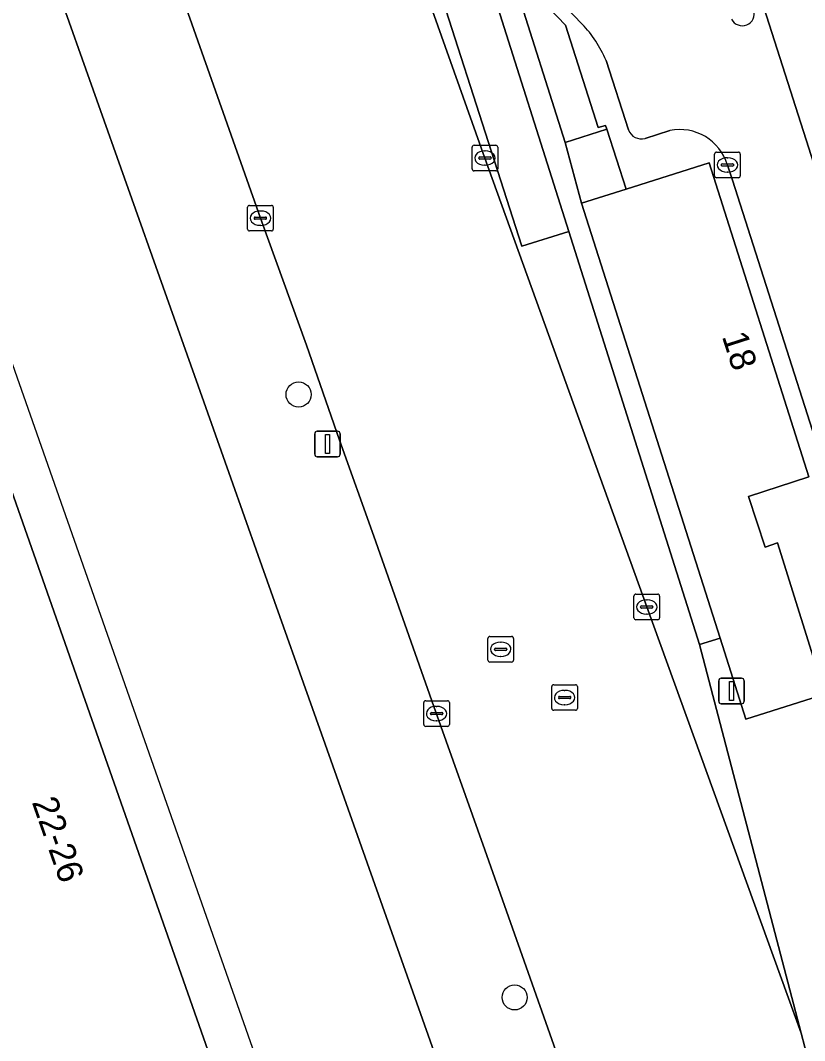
# Model space of a CAD drawing. Extents: x 157692 to 159674, y 381452 to 383291.
# Drawn here: x 159529.23 to 159559.82, y 382754.76 to 382794.59 of the extents above; entities that cross this region are included whole.
import ezdxf

# ---------------------------------------------------------------- set-up
doc = ezdxf.new("R2010")
doc.units = 0
for name, color, linetype in [('IMGEO_Berm_groen', 7, 'Continuous'), ('IMGEO_Boom', 7, 'Continuous'), ('IMGEO_Erf', 7, 'Continuous'), ('IMGEO_Kolk', 7, 'Continuous'), ('IMGEO_Lichtmast', 7, 'Continuous'), ('IMGEO_Muur', 7, 'Continuous'), ('IMGEO_Pand', 7, 'Continuous'), ('IMGEO_Pand_nummerreeks', 7, 'Continuous'), ('IMGEO_Pand_overbouw', 7, 'Continuous'), ('IMGEO_Rijbaan_lokaal_open', 7, 'Continuous'), ('IMGEO_Rijbaan_regionaal_gesloten', 7, 'Continuous'), ('IMGEO_Rioolput', 7, 'Continuous'), ('IMGEO_Verkeerseiland_open', 7, 'Continuous'), ('IMGEO_Voetpad_open', 7, 'Continuous')]:
    doc.layers.add(name, color=color, linetype=linetype)

msp = doc.modelspace()

# ---------------------------------------------------------------- linework, layer by layer
at = {"layer": 'IMGEO_Berm_groen'}
for points in [[(159551.146, 382794.448), (159545.56, 382800.258), (159545.122, 382800.869), (159544.829, 382801.818), (159543.928, 382801.542), (159544.092, 382801.083), (159550.501, 382794.407), (159551.769, 382790.406), (159552.059, 382790.489), (159552.109, 382790.341), (159552.866, 382788.004), (159556.098, 382789.034), (159559.991, 382776.766), (159557.639, 382775.996), (159558.284, 382774.025), (159558.765, 382774.193), (159560.618, 382768.282), (159557.532, 382767.31), (159556.525, 382770.476), (159555.728, 382770.225), (159559.691, 382755.045), (159560.257, 382752.865)], [(159552.952, 382790.319), (159552.077, 382793.026)], [(159554.565, 382790.289), (159553.597, 382789.984)], [(159569.274, 382750), (159568.397, 382752.678), (159562.57, 382770.949), (159562.148, 382772.271), (159557.005, 382788.353), (159556.817, 382788.943)]]:
    msp.add_lwpolyline(points, dxfattribs=at)
for centre, radius, start, end in [((159547.675, 382791.16), 4.781, 22.9748, 43.4516), ((159553.452, 382790.492), 0.529, 199.1341, 285.973), ((159554.95, 382788.376), 1.951, 16.888, 101.3792)]:
    msp.add_arc(centre, radius, start, end, dxfattribs=at)
at = {"layer": 'IMGEO_Boom'}
for centre in [(159540.083, 382779.984), (159548.511, 382756.446)]:
    msp.add_circle(centre, 0.489, dxfattribs=at)
at = {"layer": 'IMGEO_Erf'}
msp.add_lwpolyline([(159550.578, 382739.611), (159541.114, 382766.329), (159538.501, 382773.705), (159537.433, 382776.72), (159536.158, 382780.323), (159530.696, 382795.744), (159530.606, 382795.729), (159530.565, 382795.722), (159529.403, 382799.114), (159529.485, 382799.149), (159528.969, 382800.561), (159528.926, 382800.546), (159528.77, 382800.975), (159504.868, 382792.577), (159497.567, 382790.012), (159485.359, 382785.698), (159470.416, 382780.397), (159455.063, 382774.73), (159445.562, 382771.276)], dxfattribs=at)
msp.add_lwpolyline([(159515.984, 382765.942), (159515.38, 382767.66), (159509.196, 382785.254), (159523.896, 382790.422), (159524.605, 382788.401), (159541.515, 382740.221), (159543.182, 382735.47), (159528.504, 382730.322), (159524.863, 382740.679), (159524.205, 382742.552), (159522.482, 382747.456), (159521.822, 382749.332)], close=True, dxfattribs=at)
at = {"layer": 'IMGEO_Kolk'}
for p, q in [((159546.852, 382788.789), (159546.852, 382789.641)), ((159546.927, 382789.715), (159547.779, 382789.715)), ((159547.34, 382789.495), (159547.365, 382789.495)), ((159547.853, 382789.641), (159547.853, 382788.789)), ((159556.389, 382789.447), (159557.241, 382789.447)), ((159547.111, 382789.209), (159547.111, 382789.221)), ((159547.549, 382789.172), (159547.151, 382789.172)), ((159547.154, 382789.258), (159547.552, 382789.258)), ((159547.595, 382789.221), (159547.595, 382789.209)), ((159556.314, 382788.521), (159556.314, 382789.373)), ((159556.802, 382789.227), (159556.827, 382789.227)), ((159557.315, 382789.373), (159557.315, 382788.521)), ((159547.779, 382788.715), (159546.927, 382788.715)), ((159547.363, 382788.935), (159547.338, 382788.935)), ((159556.573, 382788.941), (159556.573, 382788.953)), ((159557.011, 382788.904), (159556.613, 382788.904)), ((159556.616, 382788.99), (159557.014, 382788.99)), ((159556.825, 382788.667), (159556.8, 382788.667)), ((159557.057, 382788.953), (159557.057, 382788.941)), ((159557.241, 382788.447), (159556.389, 382788.447)), ((159538.092, 382786.442), (159538.092, 382787.294)), ((159538.167, 382787.368), (159539.019, 382787.368)), ((159538.58, 382787.148), (159538.605, 382787.148)), ((159539.093, 382787.294), (159539.093, 382786.442)), ((159538.351, 382786.862), (159538.351, 382786.874)), ((159538.789, 382786.825), (159538.391, 382786.825)), ((159538.394, 382786.911), (159538.792, 382786.911)), ((159538.835, 382786.874), (159538.835, 382786.862)), ((159539.019, 382786.368), (159538.167, 382786.368)), ((159538.603, 382786.588), (159538.578, 382786.588)), ((159553.165, 382771.264), (159553.165, 382772.116)), ((159553.24, 382772.19), (159554.092, 382772.19)), ((159553.653, 382771.97), (159553.678, 382771.97)), ((159554.166, 382772.116), (159554.166, 382771.264)), ((159553.424, 382771.684), (159553.424, 382771.696)), ((159553.862, 382771.647), (159553.464, 382771.647)), ((159553.467, 382771.733), (159553.865, 382771.733)), ((159553.908, 382771.696), (159553.908, 382771.684)), ((159554.092, 382771.19), (159553.24, 382771.19)), ((159553.676, 382771.41), (159553.651, 382771.41)), ((159544.966, 382767.103), (159544.966, 382767.955)), ((159545.041, 382768.029), (159545.893, 382768.029)), ((159545.967, 382767.955), (159545.967, 382767.103)), ((159545.225, 382767.523), (159545.225, 382767.535)), ((159545.268, 382767.572), (159545.666, 382767.572)), ((159545.454, 382767.809), (159545.479, 382767.809)), ((159545.709, 382767.535), (159545.709, 382767.523)), ((159545.663, 382767.486), (159545.265, 382767.486)), ((159545.477, 382767.249), (159545.452, 382767.249)), ((159545.893, 382767.029), (159545.041, 382767.029))]:
    msp.add_line(p, q, dxfattribs=at)
for points in [[(159546.852, 382788.789), (159546.852, 382789.641)], [(159546.927, 382789.715), (159547.779, 382789.715)], [(159547.853, 382789.641), (159547.853, 382788.789)], [(159556.389, 382789.447), (159557.241, 382789.447)], [(159556.314, 382788.521), (159556.314, 382789.373)], [(159557.315, 382789.373), (159557.315, 382788.521)], [(159547.779, 382788.715), (159546.927, 382788.715)], [(159557.241, 382788.447), (159556.389, 382788.447)], [(159538.092, 382786.442), (159538.092, 382787.294)], [(159538.167, 382787.368), (159539.019, 382787.368)], [(159539.093, 382787.294), (159539.093, 382786.442)], [(159539.019, 382786.368), (159538.167, 382786.368)], [(159553.165, 382771.264), (159553.165, 382772.116)], [(159553.24, 382772.19), (159554.092, 382772.19)], [(159554.166, 382772.116), (159554.166, 382771.264)], [(159554.092, 382771.19), (159553.24, 382771.19)], [(159544.966, 382767.103), (159544.966, 382767.955)], [(159545.041, 382768.029), (159545.893, 382768.029)], [(159545.967, 382767.955), (159545.967, 382767.103)], [(159545.893, 382767.029), (159545.041, 382767.029)]]:
    msp.add_lwpolyline(points, dxfattribs=at)
for centre, radius, start, end in [((159546.929, 382789.639), 0.0765, 91.552, 178.448), ((159546.929, 382789.639), 0.0765, 91.552, 178.448), ((159547.777, 382789.639), 0.0765, 1.552, 88.448), ((159547.777, 382789.639), 0.0765, 1.552, 88.448), ((159556.391, 382789.371), 0.0765, 91.552, 178.448), ((159556.391, 382789.371), 0.0765, 91.552, 178.448), ((159557.239, 382789.371), 0.0765, 1.552, 88.448), ((159557.239, 382789.371), 0.0765, 1.552, 88.448), ((159547.151, 382789.218), 0.0403, 85.8775, 175.7526), ((159547.148, 382789.208), 0.0366, 178.938, 274.7102), ((159547.552, 382789.215), 0.043, 264.8664, 352.4533), ((159547.556, 382789.22), 0.0386, 1.7309, 96.639), ((159546.929, 382788.791), 0.0765, 181.552, 268.448), ((159546.929, 382788.791), 0.0765, 181.552, 268.448), ((159547.777, 382788.791), 0.0765, 271.552, 358.448), ((159547.777, 382788.791), 0.0765, 271.552, 358.448), ((159556.613, 382788.95), 0.0403, 85.8775, 175.7526), ((159556.61, 382788.94), 0.0366, 178.938, 274.7102), ((159557.014, 382788.947), 0.043, 264.8664, 352.4533), ((159557.018, 382788.952), 0.0386, 1.7309, 96.639), ((159556.391, 382788.523), 0.0765, 181.552, 268.448), ((159556.391, 382788.523), 0.0765, 181.552, 268.448), ((159557.239, 382788.523), 0.0765, 271.552, 358.448), ((159557.239, 382788.523), 0.0765, 271.552, 358.448), ((159538.169, 382787.292), 0.0765, 91.552, 178.448), ((159538.169, 382787.292), 0.0765, 91.552, 178.448), ((159539.017, 382787.292), 0.0765, 1.552, 88.448), ((159539.017, 382787.292), 0.0765, 1.552, 88.448), ((159538.391, 382786.871), 0.0403, 85.8775, 175.7526), ((159538.388, 382786.861), 0.0366, 178.938, 274.7102), ((159538.792, 382786.868), 0.043, 264.8664, 352.4533), ((159538.796, 382786.873), 0.0386, 1.7309, 96.639), ((159538.169, 382786.444), 0.0765, 181.552, 268.448), ((159538.169, 382786.444), 0.0765, 181.552, 268.448), ((159539.017, 382786.444), 0.0765, 271.552, 358.448), ((159539.017, 382786.444), 0.0765, 271.552, 358.448), ((159553.242, 382772.114), 0.0765, 91.552, 178.448), ((159553.242, 382772.114), 0.0765, 91.552, 178.448), ((159554.09, 382772.114), 0.0765, 1.552, 88.448), ((159554.09, 382772.114), 0.0765, 1.552, 88.448), ((159553.464, 382771.693), 0.0403, 85.8775, 175.7526), ((159553.461, 382771.683), 0.0366, 178.938, 274.7102), ((159553.865, 382771.69), 0.043, 264.8664, 352.4533), ((159553.869, 382771.695), 0.0386, 1.7309, 96.639), ((159553.242, 382771.266), 0.0765, 181.552, 268.448), ((159553.242, 382771.266), 0.0765, 181.552, 268.448), ((159554.09, 382771.266), 0.0765, 271.552, 358.448), ((159554.09, 382771.266), 0.0765, 271.552, 358.448), ((159545.043, 382767.953), 0.0765, 91.552, 178.448), ((159545.043, 382767.953), 0.0765, 91.552, 178.448), ((159545.891, 382767.953), 0.0765, 1.552, 88.448), ((159545.891, 382767.953), 0.0765, 1.552, 88.448), ((159545.265, 382767.532), 0.0403, 85.8775, 175.7526), ((159545.67, 382767.534), 0.0386, 1.7309, 96.639), ((159545.262, 382767.522), 0.0366, 178.938, 274.7102), ((159545.666, 382767.529), 0.043, 264.8664, 352.4533), ((159545.043, 382767.105), 0.0765, 181.552, 268.448), ((159545.043, 382767.105), 0.0765, 181.552, 268.448), ((159545.891, 382767.105), 0.0765, 271.552, 358.448), ((159545.891, 382767.105), 0.0765, 271.552, 358.448)]:
    msp.add_arc(centre, radius, start, end, dxfattribs=at)
for centre, major_axis, ratio, start_param, end_param in [((159547.339, 382789.215), (-0.387, 0.002), 0.722429, 4.712389, 7.853982), ((159547.364, 382789.215), (-0.39, 0.002), 0.717154, 1.570796, 4.712389), ((159556.801, 382788.947), (-0.387, 0.002), 0.722429, 4.712389, 7.853982), ((159556.826, 382788.947), (-0.39, 0.002), 0.717154, 1.570796, 4.712389), ((159538.579, 382786.868), (-0.387, 0.002), 0.722429, 4.712389, 7.853982), ((159538.604, 382786.868), (-0.39, 0.002), 0.717154, 1.570796, 4.712389), ((159553.652, 382771.69), (-0.387, 0.002), 0.722429, 4.712389, 7.853982), ((159553.677, 382771.69), (-0.39, 0.002), 0.717154, 1.570796, 4.712389), ((159545.453, 382767.529), (-0.387, 0.002), 0.722429, 4.712389, 7.853982), ((159545.478, 382767.529), (-0.39, 0.002), 0.717154, 1.570796, 4.712389)]:
    msp.add_ellipse(centre, major_axis=major_axis, ratio=ratio, start_param=start_param, end_param=end_param, dxfattribs=at)
at = {"layer": 'IMGEO_Lichtmast'}
for p, q in [((159540.712, 382777.652), (159540.712, 382778.452)), ((159540.712, 382778.452), (159540.712, 382777.652)), ((159540.812, 382778.552), (159541.602, 382778.552)), ((159541.602, 382778.552), (159540.812, 382778.552)), ((159541.702, 382778.452), (159541.702, 382777.652)), ((159541.702, 382777.652), (159541.702, 382778.452)), ((159541.602, 382777.552), (159540.812, 382777.552)), ((159540.812, 382777.552), (159541.602, 382777.552)), ((159556.474, 382768.009), (159556.474, 382768.809)), ((159556.474, 382768.809), (159556.474, 382768.009)), ((159556.574, 382768.909), (159557.364, 382768.909)), ((159557.364, 382768.909), (159556.574, 382768.909)), ((159557.464, 382768.809), (159557.464, 382768.009)), ((159557.464, 382768.009), (159557.464, 382768.809)), ((159557.364, 382767.909), (159556.574, 382767.909)), ((159556.574, 382767.909), (159557.364, 382767.909))]:
    msp.add_line(p, q, dxfattribs=at)
for points in [[(159541.132, 382778.427), (159541.282, 382778.427), (159541.282, 382777.677), (159541.132, 382777.677), (159541.132, 382778.427)], [(159556.894, 382768.784), (159557.044, 382768.784), (159557.044, 382768.034), (159556.894, 382768.034), (159556.894, 382768.784)]]:
    msp.add_lwpolyline(points, dxfattribs=at)
for centre, start, end in [((159540.812, 382778.452), 90, 180), ((159540.812, 382778.452), 90, 180), ((159541.602, 382778.452), 0, 90), ((159541.602, 382778.452), 360, 90), ((159540.812, 382777.652), 180, 270), ((159540.812, 382777.652), 180, 270), ((159541.602, 382777.652), 270, 0), ((159541.602, 382777.652), 270, 0), ((159556.574, 382768.809), 90, 180), ((159556.574, 382768.809), 90, 180), ((159557.364, 382768.809), 0, 90), ((159557.364, 382768.809), 360, 90), ((159556.574, 382768.009), 180, 270), ((159556.574, 382768.009), 180, 270), ((159557.364, 382768.009), 270, 0), ((159557.364, 382768.009), 270, 0)]:
    msp.add_arc(centre, 0.1, start, end, dxfattribs=at)
at = {"layer": 'IMGEO_Muur'}
msp.add_lwpolyline([(159539.038, 382815.291), (159537.218, 382820.405), (159525.895, 382852.388), (159526.932, 382858.075), (159526.936, 382858.095), (159527.624, 382861.908), (159527.309, 382861.964), (159527.274, 382861.767), (159525.593, 382852.289), (159525.65, 382852.1), (159525.675, 382852.031), (159536.528, 382821.421), (159543.857, 382800.865), (159548.519, 382796.024), (159550.483, 382789.818), (159552.109, 382790.341), (159552.059, 382790.489), (159551.769, 382790.406), (159550.501, 382794.407), (159544.092, 382801.083), (159543.928, 382801.542), (159542.336, 382805.86), (159541.397, 382808.697), (159540.043, 382812.465)], close=True, dxfattribs=at)
at = {"layer": 'IMGEO_Pand'}
for points in [[(159524.605, 382788.401), (159523.896, 382790.422), (159509.196, 382785.254), (159515.38, 382767.66), (159515.984, 382765.942), (159521.822, 382749.332), (159522.482, 382747.456), (159524.205, 382742.552), (159524.863, 382740.679), (159528.504, 382730.322), (159543.182, 382735.47), (159541.515, 382740.221)], [(159556.098, 382789.034), (159552.866, 382788.004), (159551.125, 382787.45), (159556.525, 382770.476), (159557.532, 382767.31), (159560.618, 382768.282), (159558.765, 382774.193), (159558.284, 382774.025), (159557.639, 382775.996), (159559.991, 382776.766)]]:
    msp.add_lwpolyline(points, close=True, dxfattribs=at)
at = {"layer": 'IMGEO_Pand_overbouw'}
for points in [[(159524.528, 382793.658), (159523.367, 382796.965), (159522.667, 382798.959), (159504.823, 382792.705), (159504.868, 382792.577), (159505.541, 382790.659), (159506.679, 382787.421), (159507.637, 382784.693), (159513.813, 382767.108), (159514.417, 382765.39), (159520.25, 382748.781), (159520.909, 382746.904), (159522.631, 382742.003), (159523.286, 382740.138), (159526.552, 382730.839), (159529.077, 382723.648), (159529.739, 382721.762), (159547.573, 382728.03), (159547.007, 382729.641), (159545.85, 382732.936), (159543.099, 382740.77), (159526.179, 382788.957)], [(159523.896, 382790.422), (159524.605, 382788.401), (159541.515, 382740.221), (159543.182, 382735.47), (159528.504, 382730.322), (159524.863, 382740.679), (159524.205, 382742.552), (159522.482, 382747.456), (159521.822, 382749.332), (159515.984, 382765.942), (159515.38, 382767.66), (159509.196, 382785.254)]]:
    msp.add_lwpolyline(points, close=True, dxfattribs=at)
at = {"layer": 'IMGEO_Rijbaan_lokaal_open'}
for points in [[(159567.994, 382731.083), (159561.935, 382748.227), (159561.308, 382750), (159561.176, 382750.373), (159560.257, 382752.865), (159559.691, 382755.045), (159553.665, 382771.69), (159547.351, 382789.214), (159543.117, 382801.124), (159539.553, 382811.2), (159532.879, 382830.012), (159526.721, 382847.345), (159525.143, 382851.811), (159521.225, 382862.854), (159513.431, 382884.95), (159508.937, 382897.641), (159508.53, 382898.796), (159503.438, 382914.474), (159501.468, 382913.752), (159503.601, 382907.827)], [(159504.868, 382882.203), (159512.844, 382859.64), (159513.318, 382858.358), (159519.329, 382841.338), (159521.946, 382833.929), (159525.639, 382823.525), (159527.052, 382819.509), (159529.18, 382813.519), (159531.635, 382806.527), (159532.838, 382803.101), (159533.224, 382801.966), (159533.725, 382800.653), (159534.925, 382797.263), (159538.593, 382786.868), (159540.386, 382781.91), (159541.684, 382778.203), (159543.014, 382774.452), (159545.364, 382767.802), (159547.342, 382762.206), (159553.425, 382745.005)], [(159556.817, 382788.943), (159557.005, 382788.353), (159562.148, 382772.271), (159562.57, 382770.949), (159565.651, 382771.866), (159559.881, 382789.922), (159541.482, 382847.504)], [(159538.715, 382820.891), (159540.39, 382815.717), (159541.292, 382812.878), (159542.476, 382809.07), (159543.442, 382806.212), (159544.829, 382801.818), (159545.122, 382800.869), (159545.56, 382800.258), (159551.146, 382794.448)], [(159552.077, 382793.026), (159552.952, 382790.319)], [(159553.597, 382789.984), (159554.565, 382790.289)]]:
    msp.add_lwpolyline(points, dxfattribs=at)
for centre, radius, start, end in [((159557.394, 382794.844), 0.465, 205.7315, 18.8809), ((159547.675, 382791.16), 4.781, 22.9748, 43.4516), ((159553.452, 382790.492), 0.529, 199.1341, 285.973), ((159554.95, 382788.376), 1.951, 16.888, 101.3792)]:
    msp.add_arc(centre, radius, start, end, dxfattribs=at)
at = {"layer": 'IMGEO_Rijbaan_regionaal_gesloten'}
msp.add_lwpolyline([(159519.707, 382914.927), (159536.891, 382861.718), (159537.407, 382860.121), (159541.482, 382847.504), (159559.881, 382789.922), (159565.651, 382771.866), (159572.638, 382750), (159584.38, 382713.251), (159590.76, 382693.464), (159591.969, 382689.543), (159595.693, 382678.296)], dxfattribs=at)
at = {"layer": 'IMGEO_Rioolput'}
for p, q in [((159547.467, 382769.612), (159547.467, 382770.464)), ((159547.542, 382770.538), (159548.394, 382770.538)), ((159548.468, 382770.464), (159548.468, 382769.612)), ((159547.726, 382770.032), (159547.726, 382770.044)), ((159548.164, 382769.995), (159547.766, 382769.995)), ((159547.769, 382770.081), (159548.167, 382770.081)), ((159547.955, 382770.318), (159547.98, 382770.318)), ((159548.21, 382770.044), (159548.21, 382770.032)), ((159548.394, 382769.538), (159547.542, 382769.538)), ((159547.978, 382769.758), (159547.953, 382769.758)), ((159549.96, 382767.729), (159549.96, 382768.581)), ((159550.035, 382768.655), (159550.887, 382768.655)), ((159550.448, 382768.435), (159550.473, 382768.435)), ((159550.961, 382768.581), (159550.961, 382767.729)), ((159550.219, 382768.149), (159550.219, 382768.161)), ((159550.657, 382768.112), (159550.259, 382768.112)), ((159550.262, 382768.198), (159550.66, 382768.198)), ((159550.703, 382768.161), (159550.703, 382768.149)), ((159550.887, 382767.655), (159550.035, 382767.655)), ((159550.471, 382767.875), (159550.446, 382767.875))]:
    msp.add_line(p, q, dxfattribs=at)
for points in [[(159547.467, 382769.612), (159547.467, 382770.464)], [(159547.542, 382770.538), (159548.394, 382770.538)], [(159548.468, 382770.464), (159548.468, 382769.612)], [(159548.394, 382769.538), (159547.542, 382769.538)], [(159549.96, 382767.729), (159549.96, 382768.581)], [(159550.035, 382768.655), (159550.887, 382768.655)], [(159550.961, 382768.581), (159550.961, 382767.729)], [(159550.887, 382767.655), (159550.035, 382767.655)]]:
    msp.add_lwpolyline(points, dxfattribs=at)
for centre, radius, start, end in [((159547.544, 382770.462), 0.0765, 91.552, 178.448), ((159547.544, 382770.462), 0.0765, 91.552, 178.448), ((159548.392, 382770.462), 0.0765, 1.552, 88.448), ((159548.392, 382770.462), 0.0765, 1.552, 88.448), ((159547.766, 382770.041), 0.0403, 85.8775, 175.7526), ((159547.763, 382770.031), 0.0366, 178.938, 274.7102), ((159548.167, 382770.038), 0.043, 264.8664, 352.4533), ((159548.171, 382770.043), 0.0386, 1.7309, 96.639), ((159547.544, 382769.614), 0.0765, 181.552, 268.448), ((159547.544, 382769.614), 0.0765, 181.552, 268.448), ((159548.392, 382769.614), 0.0765, 271.552, 358.448), ((159548.392, 382769.614), 0.0765, 271.552, 358.448), ((159550.037, 382768.579), 0.0765, 91.552, 178.448), ((159550.037, 382768.579), 0.0765, 91.552, 178.448), ((159550.885, 382768.579), 0.0765, 1.552, 88.448), ((159550.885, 382768.579), 0.0765, 1.552, 88.448), ((159550.259, 382768.158), 0.0403, 85.8775, 175.7526), ((159550.256, 382768.148), 0.0366, 178.938, 274.7102), ((159550.66, 382768.155), 0.043, 264.8664, 352.4533), ((159550.664, 382768.16), 0.0386, 1.7309, 96.639), ((159550.037, 382767.731), 0.0765, 181.552, 268.448), ((159550.037, 382767.731), 0.0765, 181.552, 268.448), ((159550.885, 382767.731), 0.0765, 271.552, 358.448), ((159550.885, 382767.731), 0.0765, 271.552, 358.448)]:
    msp.add_arc(centre, radius, start, end, dxfattribs=at)
for centre, major_axis, ratio, start_param, end_param in [((159547.954, 382770.038), (-0.387, 0.002), 0.722429, 4.712389, 7.853982), ((159547.979, 382770.038), (-0.39, 0.002), 0.717154, 1.570796, 4.712389), ((159550.447, 382768.155), (-0.387, 0.002), 0.722429, 4.712389, 7.853982), ((159550.472, 382768.155), (-0.39, 0.002), 0.717154, 1.570796, 4.712389)]:
    msp.add_ellipse(centre, major_axis=major_axis, ratio=ratio, start_param=start_param, end_param=end_param, dxfattribs=at)
at = {"layer": 'IMGEO_Verkeerseiland_open'}
msp.add_lwpolyline([(159552.109, 382790.341), (159550.483, 382789.818), (159551.125, 382787.45), (159552.866, 382788.004)], close=True, dxfattribs=at)
msp.add_arc((159557.394, 382794.844), 0.465, 205.7315, 18.8809, dxfattribs=at)
at = {"layer": 'IMGEO_Voetpad_open'}
for points in [[(159543.998, 382799.85), (159544.408, 382799.421), (159547.513, 382796.167), (159550.621, 382786.351), (159555.728, 382770.225), (159556.525, 382770.476), (159551.125, 382787.45), (159550.483, 382789.818), (159548.519, 382796.024), (159543.857, 382800.865), (159536.528, 382821.421), (159525.675, 382852.031)], [(159543.117, 382801.124), (159547.351, 382789.214), (159553.665, 382771.69), (159559.691, 382755.045), (159555.728, 382770.225), (159550.621, 382786.351), (159548.798, 382785.779), (159544.408, 382799.421), (159543.998, 382799.85)]]:
    msp.add_lwpolyline(points, dxfattribs=at)
for points in [[(159544.408, 382799.421), (159548.798, 382785.779), (159550.621, 382786.351), (159547.513, 382796.167)], [(159543.014, 382774.452), (159541.684, 382778.203), (159540.386, 382781.91), (159538.593, 382786.868), (159534.925, 382797.263), (159530.696, 382795.744), (159536.158, 382780.323), (159537.433, 382776.72), (159538.501, 382773.705), (159541.114, 382766.329), (159550.578, 382739.611), (159550.976, 382738.485), (159555.235, 382739.979), (159553.731, 382744.141), (159553.425, 382745.005), (159547.342, 382762.206), (159545.364, 382767.802)]]:
    msp.add_lwpolyline(points, close=True, dxfattribs=at)

# ---------------------------------------------------------------- texts
at = {"layer": 'IMGEO_Pand_nummerreeks'}
for s, rotation, p in [('18', 287.836, (159556.589, 382782.258)), ('22-26', 289.3398, (159529.667, 382764.074))]:
    msp.add_text(s, height=1, rotation=rotation, dxfattribs=at).set_placement(p)

doc.saveas('drawing.dxf')
